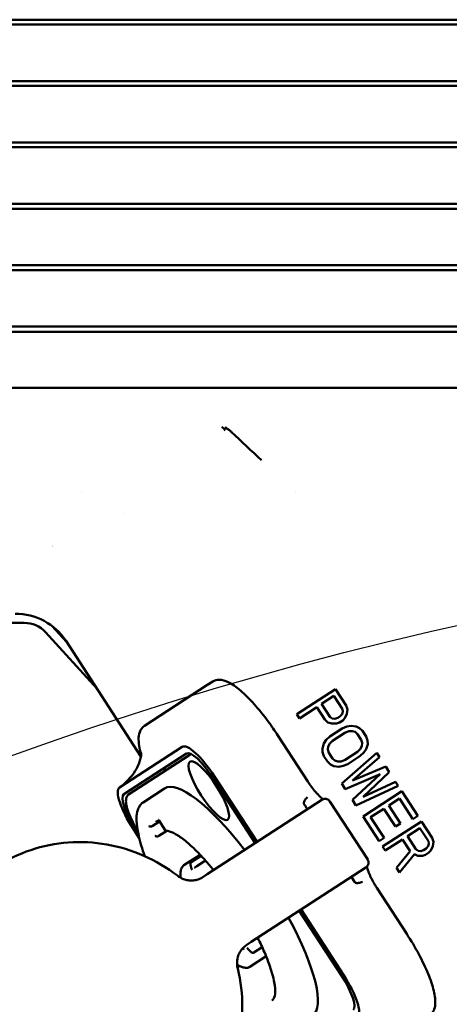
# Model space of a CAD drawing. Header units: millimetres. Extents: x 0 to 14369, y -869 to 2970.
# Tile 275 of 656: x 1809 to 1846, y 568 to 653. Entities that reach past the tile are written whole.
import ezdxf

# ---------------------------------------------------------------- set-up
doc = ezdxf.new("R2010")
doc.units = ezdxf.units.MM
doc.header["$LTSCALE"] = 10
doc.layers.add('Detailumgrenzung (ISO)', color=7, linetype='Continuous', lineweight=25)
doc.layers.add('Sichtbar (ISO)', color=7, linetype='Continuous', lineweight=50)

# ---------------------------------------------------------------- blocks, each defined once
blk = doc.blocks.new('2DDetail3')
at = {"layer": 'Detailumgrenzung (ISO)'}
blk.add_circle((191.4219, 29.8398), 30.9875, dxfattribs=at)

msp = doc.modelspace()

# ---------------------------------------------------------------- linework, layer by layer
at = {"layer": 'Sichtbar (ISO)'}
for p, q in [((1813.51, 653.4), (1737.564, 653.4)), ((1914.518, 653.4), (1813.51, 653.4)), ((1737.569, 652.984), (1813.553, 652.984)), ((1813.553, 652.984), (1914.518, 652.984)), ((1813.55, 648.072), (1737.604, 648.072)), ((1914.518, 648.072), (1813.55, 648.072)), ((1737.605, 647.661), (1813.56, 647.661)), ((1813.56, 647.661), (1914.518, 647.661)), ((1737.594, 642.335), (1813.538, 642.335)), ((1813.561, 642.747), (1737.597, 642.747)), ((1813.538, 642.335), (1914.518, 642.335)), ((1914.518, 642.747), (1813.561, 642.747)), ((1737.536, 637.006), (1813.487, 637.006)), ((1813.543, 637.425), (1737.543, 637.425)), ((1813.487, 637.006), (1914.518, 637.006)), ((1914.518, 637.425), (1813.543, 637.425)), ((1813.496, 632.106), (1737.442, 632.106)), ((1914.518, 632.106), (1813.496, 632.106)), ((1737.43, 631.674), (1813.406, 631.674)), ((1813.406, 631.674), (1914.518, 631.674)), ((1813.419, 626.79), (1737.294, 626.79)), ((1914.518, 626.79), (1813.419, 626.79)), ((1737.278, 626.338), (1813.296, 626.338)), ((1813.296, 626.338), (1914.518, 626.338)), ((1813.315, 621.477), (1737.1, 621.477)), ((1914.518, 621.477), (1813.315, 621.477)), ((1814.062, 612.385), (1814.063, 612.385)), ((1832.562, 612.385), (1832.562, 612.385)), ((1817.78, 610.54), (1817.779, 610.54)), ((1800.2, 601.098), (1809.066, 601.098)), ((1810.913, 600.281), (1815.378, 595.37)), ((1812.721, 599.461), (1811.496, 600.809)), ((1819.18, 589.515), (1812.659, 599.557)), ((1825.405, 596.008), (1824.901, 595.681)), ((1819.474, 592.157), (1824.901, 595.681)), ((1832.681, 593.167), (1836.035, 595.345)), ((1836.035, 595.345), (1836.961, 593.92)), ((1835.91, 594.757), (1834.839, 594.062)), ((1836.643, 593.628), (1835.91, 594.757)), ((1834.411, 593.784), (1832.912, 592.81)), ((1835.105, 592.714), (1834.411, 593.784)), ((1834.839, 594.062), (1835.572, 592.933)), ((1836.622, 593.192), (1836.687, 593.404)), ((1836.687, 593.404), (1836.643, 593.628)), ((1836.961, 593.92), (1837.083, 593.576)), ((1837.083, 593.576), (1837.023, 593.199)), ((1832.912, 592.81), (1832.681, 593.167)), ((1835.37, 592.464), (1835.105, 592.714)), ((1835.572, 592.933), (1835.759, 592.801)), ((1835.759, 592.801), (1835.979, 592.775)), ((1835.979, 592.775), (1836.232, 592.855)), ((1836.232, 592.855), (1836.446, 592.994)), ((1836.678, 592.637), (1836.392, 592.452)), ((1836.446, 592.994), (1836.622, 593.192)), ((1836.853, 592.836), (1836.678, 592.637)), ((1837.023, 593.199), (1836.853, 592.836)), ((1835.738, 592.365), (1835.37, 592.464)), ((1835.559, 591.235), (1836.629, 591.93)), ((1836.139, 592.372), (1835.738, 592.365)), ((1836.392, 592.452), (1836.139, 592.372)), ((1836.629, 591.93), (1837.025, 592.103)), ((1837.185, 591.7), (1836.861, 591.574)), ((1837.025, 592.103), (1837.388, 592.169)), ((1837.476, 591.72), (1837.185, 591.7)), ((1837.388, 592.169), (1837.827, 592.117)), ((1837.735, 591.635), (1837.476, 591.72)), ((1837.827, 592.117), (1838.124, 591.972)), ((1838.124, 591.972), (1838.389, 591.722)), ((1838.389, 591.722), (1838.697, 591.246)), ((1831.047, 591.326), (1833.634, 587.343)), ((1835.032, 590.64), (1835.24, 590.944)), ((1835.24, 590.944), (1835.559, 591.235)), ((1835.79, 590.879), (1835.543, 590.634)), ((1836.861, 591.574), (1835.79, 590.879)), ((1837.96, 591.443), (1837.735, 591.635)), ((1838.269, 590.968), (1837.96, 591.443)), ((1838.352, 590.684), (1838.269, 590.968)), ((1838.697, 591.246), (1838.819, 590.903)), ((1838.819, 590.903), (1838.83, 590.573)), ((1822.746, 590.347), (1817.32, 586.823)), ((1834.901, 590.217), (1835.032, 590.64)), ((1834.912, 589.886), (1834.901, 590.217)), ((1835.406, 590.376), (1835.379, 590.105)), ((1835.379, 590.105), (1835.462, 589.821)), ((1835.543, 590.634), (1835.406, 590.376)), ((1837.941, 589.911), (1838.188, 590.155)), ((1838.188, 590.155), (1838.325, 590.413)), ((1838.325, 590.413), (1838.352, 590.684)), ((1838.699, 590.15), (1838.491, 589.845)), ((1838.83, 590.573), (1838.699, 590.15)), ((1817.701, 586.236), (1823.128, 589.76)), ((1823.317, 589.585), (1818.108, 586.202)), ((1823.524, 589.72), (1823.317, 589.585)), ((1835.034, 589.543), (1834.912, 589.886)), ((1835.343, 589.068), (1835.034, 589.543)), ((1835.462, 589.821), (1835.771, 589.346)), ((1835.771, 589.346), (1835.997, 589.155)), ((1835.997, 589.155), (1836.255, 589.069)), ((1836.546, 589.089), (1836.87, 589.215)), ((1836.577, 587.167), (1839.623, 589.821)), ((1836.87, 589.215), (1837.941, 589.911)), ((1838.173, 589.554), (1837.102, 588.859)), ((1839.855, 589.464), (1837.517, 587.439)), ((1838.491, 589.845), (1838.173, 589.554)), ((1839.623, 589.821), (1839.855, 589.464)), ((1835.607, 588.817), (1835.343, 589.068)), ((1835.904, 588.672), (1835.607, 588.817)), ((1836.344, 588.62), (1835.904, 588.672)), ((1836.255, 589.069), (1836.546, 589.089)), ((1836.706, 588.687), (1836.344, 588.62)), ((1837.102, 588.859), (1836.706, 588.687)), ((1837.517, 587.439), (1840.395, 588.632)), ((1840.395, 588.632), (1840.703, 588.157)), ((1825.413, 587.667), (1829.089, 582.006)), ((1829.241, 582.105), (1825.565, 587.766)), ((1839.907, 587.978), (1836.886, 586.691)), ((1837.503, 585.741), (1839.907, 587.978)), ((1840.703, 588.157), (1838.442, 586.013)), ((1821.231, 586.74), (1819.368, 585.53)), ((1836.886, 586.691), (1836.577, 587.167)), ((1841.475, 586.969), (1837.812, 585.266)), ((1838.442, 586.013), (1841.243, 587.326)), ((1841.243, 587.326), (1841.475, 586.969)), ((1824.924, 579.302), (1834.87, 585.76)), ((1837.812, 585.266), (1837.503, 585.741)), ((1838.429, 584.315), (1841.784, 586.494)), ((1841.587, 585.859), (1840.659, 585.257)), ((1842.744, 584.077), (1841.587, 585.859)), ((1841.784, 586.494), (1843.172, 584.355)), ((1838.83, 580.581), (1835.562, 585.613)), ((1840.231, 584.979), (1839.089, 584.237)), ((1841.234, 583.434), (1840.231, 584.979)), ((1840.659, 585.257), (1841.662, 583.712)), ((1820.732, 583.989), (1821.288, 583.133)), ((1839.818, 582.177), (1838.429, 584.315)), ((1839.089, 584.237), (1840.246, 582.455)), ((1843.172, 584.355), (1842.744, 584.077)), ((1818.532, 583.199), (1819.028, 582.434)), ((1818.918, 582.937), (1818.684, 583.297)), ((1820.164, 583.473), (1820.799, 583.886)), ((1840.126, 581.701), (1843.481, 583.88)), ((1841.662, 583.712), (1841.234, 583.434)), ((1843.356, 583.292), (1842.285, 582.596)), ((1844.089, 582.163), (1843.356, 583.292)), ((1843.481, 583.88), (1844.407, 582.454)), ((1821.422, 583.076), (1820.718, 582.619)), ((1840.246, 582.455), (1839.818, 582.177)), ((1841.857, 582.318), (1840.358, 581.345)), ((1842.513, 581.308), (1841.857, 582.318)), ((1842.285, 582.596), (1843.018, 581.468)), ((1844.407, 582.454), (1844.528, 582.111)), ((1840.358, 581.345), (1840.126, 581.701)), ((1843.018, 581.468), (1843.205, 581.336)), ((1843.678, 581.389), (1843.892, 581.529)), ((1843.892, 581.529), (1844.067, 581.727)), ((1844.067, 581.727), (1844.133, 581.938)), ((1844.133, 581.938), (1844.089, 582.163)), ((1844.469, 581.734), (1844.299, 581.371)), ((1844.528, 582.111), (1844.469, 581.734)), ((1824.311, 580.99), (1822.908, 580.079)), ((1824.394, 580.902), (1823.536, 580.345)), ((1841.322, 579.86), (1842.513, 581.308)), ((1842.887, 581.045), (1841.592, 579.444)), ((1843.184, 580.9), (1842.887, 581.045)), ((1843.585, 580.907), (1843.184, 580.9)), ((1843.205, 581.336), (1843.425, 581.31)), ((1843.425, 581.31), (1843.678, 581.389)), ((1843.838, 580.987), (1843.585, 580.907)), ((1844.123, 581.172), (1843.838, 580.987)), ((1844.299, 581.371), (1844.123, 581.172)), ((1823.47, 580.127), (1823.571, 579.774)), ((1824.034, 580.002), (1824.777, 580.485)), ((1838.683, 579.89), (1828.737, 573.431)), ((1841.592, 579.444), (1841.322, 579.86)), ((1824.924, 579.302), (1824.54, 579.052)), ((1837.687, 578.647), (1837.415, 579.067)), ((1839.625, 578.117), (1842.212, 574.134)), ((1832.902, 576.135), (1836.578, 570.474)), ((1836.73, 570.573), (1833.053, 576.234)), ((1828.352, 573.181), (1828.737, 573.431)), ((1828.969, 572.503), (1829.688, 572.97)), ((1828.437, 572.841), (1828.716, 572.565)), ((1830.03, 572.184), (1828.627, 571.273)), ((1827.736, 571.343), (1827.613, 571.263))]:
    msp.add_line(p, q, dxfattribs=at)
for centre, radius, start, end in [((1809.42, 599.404), 8.556, 75.85459, 75.85476), ((1835.142, 585.341), 0.5, 33, 123), ((1838.41, 580.309), 0.5, 303, 33)]:
    msp.add_arc(centre, radius, start, end, dxfattribs=at)
for centre, major_axis, ratio, start_param, end_param in [((1808.224, 596.882), (5.183, 0.61), 0.958126, 0.442081, 1.448614), ((1809.063, 598.595), (1.013, 2.29), 0.998362, 5.867419, 6.69907), ((1824.762, 587.244), (-2.015, 3.103), 0.258819, 4.712389, 6.283185), ((1824.762, 587.244), (-1.634, 2.516), 0.258819, 4.712389, 6.283185), ((1822.98, 586.088), (-1.634, 2.516), 0.258819, 0, 0.411138), ((1827.631, 576.886), (-6.4, 9.854), 0.258819, 5.014852, 6.283185), ((1819.335, 583.72), (-2.015, 3.103), 0.258819, 0, 1.570796), ((1819.335, 583.72), (-1.634, 2.516), 0.258819, 0, 1.570796), ((1823.458, 578.255), (0.014, 0.5), 0.215226, 6.283182, 6.283207), ((1827.631, 576.886), (6.4, -9.854), 0.258819, 0, 1.268333), ((1827.184, 572.517), (0.462, -0.19), 0.215231, 6.283156, 6.283182), ((1835.927, 570.052), (1.634, -2.516), 0.258819, 0, 1.570796), ((1835.927, 570.052), (2.015, -3.103), 0.258819, 0, 1.570796)]:
    msp.add_ellipse(centre, major_axis=major_axis, ratio=ratio, start_param=start_param, end_param=end_param, dxfattribs=at)
msp.add_ellipse((1825.061, 586.545), major_axis=(-1.634, 2.516), ratio=0.258819, dxfattribs=at)
for points, knots in [([(1826.198, 618.088), (1826.254, 618.049), (1826.313, 617.995), (1826.36, 617.941), (1826.407, 617.888), (1826.443, 617.835), (1826.472, 617.773)], [0.0000565, 0.0000565, 0.0000565, 0.0000565, 0.5, 0.5, 0.5, 0.9911854, 0.9911854, 0.9911854, 0.9911854]), ([(1827.033, 617.641), (1826.977, 617.695), (1826.853, 617.803), (1826.659, 617.939), (1826.523, 618.016), (1826.456, 618.052)], [0.0000011, 0.0000011, 0.0000011, 0.0000011, 0.3333333, 0.6666667, 1, 1, 1, 1]), ([(1825.405, 596.008), (1825.572, 596.117), (1825.771, 596.165), (1826.226, 596.166), (1826.478, 596.085), (1827.074, 595.796), (1827.428, 595.547), (1828.182, 594.903), (1828.58, 594.507), (1829.392, 593.598), (1829.806, 593.086), (1830.496, 592.149), (1830.778, 591.742), (1831.047, 591.326)], [6.283185, 6.283185, 6.283185, 6.283185, 6.449198, 6.449198, 6.687389, 6.687389, 7.001548, 7.001548, 7.315708, 7.315708, 7.629867, 7.629867, 7.853982, 7.853982, 7.853982, 7.853982]), ([(1819.2, 589.692), (1819.144, 589.883), (1819.099, 590.066), (1819.009, 590.507), (1818.978, 590.753), (1818.974, 591.212), (1818.998, 591.426), (1819.144, 591.833), (1819.279, 592.03), (1819.474, 592.157)], [5.5749832, 5.5749832, 5.5749832, 5.5749832, 5.7022558, 5.7022558, 5.895899, 5.895899, 6.0895421, 6.0895421, 6.2831853, 6.2831853, 6.2831853, 6.2831853]), ([(1817.31, 586.817), (1817.864, 587.216), (1818.351, 587.725), (1818.819, 588.487), (1818.932, 588.715), (1819.075, 589.084), (1819.12, 589.233), (1819.168, 589.441), (1819.181, 589.514), (1819.201, 589.673), (1819.203, 589.736), (1819.202, 589.805), (1819.2, 589.819), (1819.2, 589.819)], [0, 0, 0, 0, 0.223671, 0.223671, 0.3139132, 0.3139132, 0.3789838, 0.3789838, 0.4205728, 0.4205728, 0.4883069, 0.4883069, 0.539169, 0.539169, 0.539169, 0.539169]), ([(1833.634, 587.343), (1833.69, 587.257), (1833.747, 587.173), (1833.862, 587.008), (1833.92, 586.927), (1834.038, 586.77), (1834.097, 586.694), (1834.215, 586.549), (1834.274, 586.479), (1834.389, 586.348), (1834.445, 586.287), (1834.5, 586.23)], [1.5707963, 1.5707963, 1.5707963, 1.5707963, 1.6994967, 1.6994967, 1.828197, 1.828197, 1.9568974, 1.9568974, 2.0855977, 2.0855977, 2.2142868, 2.2142868, 2.2142868, 2.2142868]), ([(1818.893, 583.072), (1818.79, 583.243), (1818.692, 583.415), (1818.442, 583.881), (1818.304, 584.171), (1818.082, 584.712), (1817.997, 584.963), (1817.891, 585.409), (1817.868, 585.604), (1817.901, 585.945), (1817.965, 586.109), (1818.108, 586.202)], [6.416794, 6.416794, 6.416794, 6.416794, 6.597345, 6.597345, 6.911504, 6.911504, 7.225663, 7.225663, 7.539822, 7.539822, 7.853982, 7.853982, 7.853982, 7.853982]), ([(1833.614, 585.975), (1833.569, 585.942), (1833.526, 585.904), (1833.486, 585.862), (1833.447, 585.819), (1833.412, 585.773), (1833.382, 585.726), (1833.353, 585.68), (1833.329, 585.632), (1833.313, 585.586), (1833.297, 585.54), (1833.288, 585.495), (1833.287, 585.456)], [0, 0, 0, 0, 0.25, 0.25, 0.25, 0.5, 0.5, 0.5, 0.75, 0.75, 0.75, 1, 1, 1, 1]), ([(1834.5, 586.23), (1834.632, 586.093), (1834.757, 585.978), (1834.899, 585.861), (1834.935, 585.833), (1834.968, 585.809)], [0, 0, 0, 0, 0.072171, 0.072171, 0.1003073, 0.1003073, 0.1003073, 0.1003073]), ([(1819.512, 580.865), (1819.282, 581.5), (1819.105, 582.09), (1818.81, 583.391), (1818.752, 584.038), (1818.894, 584.986), (1819.069, 585.336), (1819.368, 585.53)], [7.014525, 7.014525, 7.014525, 7.014525, 7.2416774, 7.2416774, 7.5693687, 7.5693687, 7.8539816, 7.8539816, 7.8539816, 7.8539816]), ([(1833.33, 585.357), (1833.319, 585.374), (1833.308, 585.393), (1833.296, 585.419), (1833.293, 585.427), (1833.288, 585.443), (1833.287, 585.45), (1833.287, 585.456)], [0.00000099, 0.00000099, 0.00000099, 0.00000099, 0.00612282, 0.00612282, 0.00894945, 0.00894945, 0.0115932, 0.0115932, 0.0115932, 0.0115932]), ([(1820.715, 584.028), (1820.715, 584.028), (1820.715, 584.027), (1820.719, 584.013), (1820.725, 584), (1820.732, 583.989)], [-0.000258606, -0.000258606, -0.000258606, -0.000258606, 0, 0, 0.006477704, 0.006477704, 0.006477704, 0.006477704]), ([(1819.868, 583.479), (1819.869, 583.478), (1819.869, 583.478), (1819.886, 583.465), (1819.906, 583.454), (1819.952, 583.437), (1819.98, 583.432), (1820.032, 583.431), (1820.056, 583.433), (1820.1, 583.443), (1820.12, 583.45), (1820.147, 583.464), (1820.156, 583.468), (1820.164, 583.473)], [-0.07748974, -0.07748974, -0.07748974, -0.07748974, -0.07721029, -0.07721029, -0.06706451, -0.06706451, -0.05642563, -0.05642563, -0.04822418, -0.04822418, -0.04136738, -0.04136738, -0.03813217, -0.03813217, -0.03813217, -0.03813217]), ([(1820.766, 583.938), (1820.755, 583.937), (1820.744, 583.937), (1820.705, 583.935), (1820.678, 583.932), (1820.627, 583.923), (1820.603, 583.917), (1820.557, 583.903), (1820.536, 583.895), (1820.495, 583.876), (1820.476, 583.865), (1820.457, 583.853)], [4.5522761, 4.5522761, 4.5522761, 4.5522761, 4.565652, 4.565652, 4.6023363, 4.6023363, 4.6390205, 4.6390205, 4.6757047, 4.6757047, 4.712389, 4.712389, 4.712389, 4.712389]), ([(1821.371, 583.083), (1821.362, 583.084), (1821.353, 583.085), (1821.327, 583.094), (1821.311, 583.105), (1821.287, 583.133), (1821.277, 583.15), (1821.272, 583.17), (1821.272, 583.171), (1821.271, 583.171)], [-0.022269, -0.022269, -0.022269, -0.022269, -0.01832717, -0.01832717, -0.00937898, -0.00937898, 0, 0, 0.00025627, 0.00025627, 0.00025627, 0.00025627]), ([(1820.425, 582.621), (1820.425, 582.621), (1820.426, 582.621), (1820.442, 582.608), (1820.462, 582.597), (1820.507, 582.582), (1820.531, 582.578), (1820.58, 582.576), (1820.605, 582.578), (1820.65, 582.587), (1820.67, 582.594), (1820.699, 582.608), (1820.709, 582.613), (1820.718, 582.619)], [-0.07705227, -0.07705227, -0.07705227, -0.07705227, -0.07678499, -0.07678499, -0.06664066, -0.06664066, -0.05696229, -0.05696229, -0.04859649, -0.04859649, -0.04163046, -0.04163046, -0.03788544, -0.03788544, -0.03788544, -0.03788544]), ([(1825.481, 579.663), (1825.248, 579.947), (1825.016, 580.218), (1824.433, 580.871), (1824.085, 581.231), (1823.419, 581.865), (1823.1, 582.139), (1822.507, 582.586), (1822.232, 582.76), (1821.747, 583), (1821.537, 583.066), (1821.371, 583.083)], [3.5460524, 3.5460524, 3.5460524, 3.5460524, 3.6799543, 3.6799543, 3.886776, 3.886776, 4.0935977, 4.0935977, 4.3004195, 4.3004195, 4.5072412, 4.5072412, 4.5072412, 4.5072412]), ([(1806.661, 579.961), (1807.586, 580.562), (1808.587, 581.045), (1810.681, 581.747), (1811.775, 581.967), (1813.989, 582.13), (1815.11, 582.074), (1817.313, 581.688), (1818.395, 581.359), (1820.456, 580.449), (1821.434, 579.868), (1822.333, 579.178)], [0, 0, 0, 0, 0.243978, 0.243978, 0.487956, 0.487956, 0.731933, 0.731933, 0.975911, 0.975911, 1.219889, 1.219889, 1.219889, 1.219889]), ([(1822.636, 578.983), (1822.614, 579.132), (1822.604, 579.269), (1822.611, 579.541), (1822.633, 579.673), (1822.727, 579.907), (1822.804, 580.011), (1822.908, 580.079)], [1.0562372, 1.0562372, 1.0562372, 1.0562372, 1.2111538, 1.2111538, 1.390975, 1.390975, 1.5707963, 1.5707963, 1.5707963, 1.5707963]), ([(1823.51, 580.043), (1823.51, 580.044), (1823.509, 580.044), (1823.497, 580.062), (1823.488, 580.08), (1823.472, 580.118), (1823.467, 580.137), (1823.459, 580.184), (1823.46, 580.212), (1823.47, 580.261), (1823.479, 580.282), (1823.504, 580.319), (1823.519, 580.333), (1823.536, 580.345)], [-0.06944168, -0.06944168, -0.06944168, -0.06944168, -0.06920023, -0.06920023, -0.06296858, -0.06296858, -0.05687303, -0.05687303, -0.04839339, -0.04839339, -0.04122173, -0.04122173, -0.03460012, -0.03460012, -0.03460012, -0.03460012]), ([(1823.61, 579.692), (1823.6, 579.706), (1823.592, 579.72), (1823.585, 579.735), (1823.579, 579.748), (1823.574, 579.761), (1823.571, 579.774)], [0, 0, 0, 0, 0.125, 0.125, 0.125, 0.2312943, 0.2312943, 0.2312943, 0.2312943]), ([(1824.034, 580.002), (1824.02, 579.994), (1824.006, 579.985), (1823.977, 579.965), (1823.961, 579.954), (1823.926, 579.931), (1823.907, 579.918), (1823.871, 579.893), (1823.855, 579.88), (1823.827, 579.859), (1823.816, 579.85), (1823.808, 579.842), (1823.808, 579.842), (1823.807, 579.842)], [-0.04165603, -0.04165603, -0.04165603, -0.04165603, -0.03661792, -0.03661792, -0.03069898, -0.03069898, -0.02223693, -0.02223693, -0.01161276, -0.01161276, 0, 0, 0.00032917, 0.00032917, 0.00032917, 0.00032917]), ([(1838.767, 579.959), (1838.771, 579.942), (1838.774, 579.925), (1838.799, 579.823), (1838.83, 579.719), (1838.896, 579.527), (1838.927, 579.446), (1838.961, 579.361)], [0.1334766, 0.1334766, 0.1334766, 0.1334766, 0.1453224, 0.1453224, 0.1992343, 0.1992343, 0.2339577, 0.2339577, 0.2339577, 0.2339577]), ([(1822.333, 579.178), (1822.499, 579.05), (1822.685, 578.947), (1823.001, 578.829), (1823.131, 578.795), (1823.261, 578.774)], [0, 0, 0, 0, 0.0631123, 0.0631123, 0.1047285, 0.1047285, 0.1047285, 0.1047285]), ([(1824.54, 579.052), (1824.477, 579.011), (1824.412, 578.974), (1824.278, 578.909), (1824.209, 578.88), (1824.068, 578.832), (1823.996, 578.811), (1823.849, 578.78), (1823.774, 578.769), (1823.624, 578.755), (1823.548, 578.753), (1823.472, 578.755)], [3.1415927, 3.1415927, 3.1415927, 3.1415927, 3.2593598, 3.2593598, 3.3771269, 3.3771269, 3.4948941, 3.4948941, 3.6126612, 3.6126612, 3.7304283, 3.7304283, 3.7304283, 3.7304283]), ([(1839.625, 578.117), (1839.57, 578.203), (1839.516, 578.289), (1839.412, 578.461), (1839.362, 578.548), (1839.266, 578.719), (1839.221, 578.804), (1839.136, 578.971), (1839.097, 579.052), (1839.024, 579.211), (1838.991, 579.288), (1838.961, 579.361)], [4.712389, 4.712389, 4.712389, 4.712389, 4.8410892, 4.8410892, 4.9697894, 4.9697894, 5.0984896, 5.0984896, 5.2271899, 5.2271899, 5.3558788, 5.3558788, 5.3558788, 5.3558788]), ([(1837.76, 578.568), (1837.753, 578.571), (1837.745, 578.577), (1837.737, 578.584), (1837.729, 578.592), (1837.72, 578.602), (1837.712, 578.613), (1837.704, 578.623), (1837.696, 578.635), (1837.687, 578.647)], [0, 0, 0, 0, 0.333333, 0.333333, 0.333333, 0.666667, 0.666667, 0.666667, 1, 1, 1, 1]), ([(1838.368, 578.655), (1838.32, 578.627), (1838.267, 578.603), (1838.212, 578.584), (1838.158, 578.566), (1838.101, 578.552), (1838.046, 578.544), (1837.991, 578.536), (1837.938, 578.534), (1837.889, 578.538), (1837.841, 578.542), (1837.797, 578.552), (1837.76, 578.568)], [0, 0, 0, 0, 0.25, 0.25, 0.25, 0.5, 0.5, 0.5, 0.75, 0.75, 0.75, 1, 1, 1, 1]), ([(1830.533, 568.338), (1830.64, 568.407), (1830.725, 568.533), (1830.824, 568.972), (1830.829, 569.276), (1830.733, 570.019), (1830.632, 570.457), (1830.328, 571.434), (1830.125, 571.972), (1829.704, 572.945), (1829.508, 573.364), (1829.293, 573.792)], [1.570796, 1.570796, 1.570796, 1.570796, 1.818648, 1.818648, 2.066499, 2.066499, 2.31435, 2.31435, 2.562201, 2.562201, 2.737133, 2.737133, 2.737133, 2.737133]), ([(1842.212, 574.134), (1842.59, 573.551), (1842.945, 572.954), (1843.573, 571.782), (1843.846, 571.209), (1844.288, 570.135), (1844.455, 569.636), (1844.668, 568.742), (1844.717, 568.349), (1844.666, 567.818), (1844.627, 567.649), (1844.474, 567.328), (1844.353, 567.177), (1844.195, 567.074)], [1.570796, 1.570796, 1.570796, 1.570796, 1.884956, 1.884956, 2.199115, 2.199115, 2.513274, 2.513274, 2.827433, 2.827433, 2.984513, 2.984513, 3.141593, 3.141593, 3.141593, 3.141593]), ([(1828.352, 573.181), (1828.29, 573.14), (1828.23, 573.096), (1828.115, 573), (1828.061, 572.949), (1827.959, 572.84), (1827.911, 572.782), (1827.823, 572.66), (1827.782, 572.597), (1827.708, 572.465), (1827.676, 572.397), (1827.647, 572.327)], [6.2831853, 6.2831853, 6.2831853, 6.2831853, 6.4009524, 6.4009524, 6.5187195, 6.5187195, 6.6364866, 6.6364866, 6.7542537, 6.7542537, 6.8720208, 6.8720208, 6.8720208, 6.8720208]), ([(1828.378, 572.915), (1828.379, 572.915), (1828.379, 572.914), (1828.396, 572.888), (1828.415, 572.864), (1828.436, 572.842), (1828.437, 572.841), (1828.437, 572.841)], [-0.000288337, -0.000288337, -0.000288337, -0.000288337, 0, 0, 0.009049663, 0.009049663, 0.009280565, 0.009280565, 0.009280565, 0.009280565]), ([(1827.579, 572.126), (1827.525, 571.927), (1827.502, 571.713), (1827.52, 571.372), (1827.539, 571.241), (1827.57, 571.114)], [0, 0, 0, 0, 0.0651729, 0.0651729, 0.1047153, 0.1047153, 0.1047153, 0.1047153]), ([(1828.05, 572.875), (1828.052, 572.865), (1828.054, 572.854), (1828.064, 572.819), (1828.075, 572.795), (1828.09, 572.772), (1828.09, 572.772), (1828.09, 572.771)], [-0.01104125, -0.01104125, -0.01104125, -0.01104125, -0.00781563, -0.00781563, 0, 0, 0.00023755, 0.00023755, 0.00023755, 0.00023755]), ([(1828.969, 572.503), (1828.954, 572.493), (1828.937, 572.486), (1828.899, 572.479), (1828.878, 572.48), (1828.831, 572.489), (1828.804, 572.5), (1828.756, 572.529), (1828.734, 572.547), (1828.693, 572.588), (1828.674, 572.611), (1828.658, 572.638), (1828.657, 572.638), (1828.657, 572.639)], [-0.03832537, -0.03832537, -0.03832537, -0.03832537, -0.03265895, -0.03265895, -0.02619339, -0.02619339, -0.01757907, -0.01757907, -0.00903311, -0.00903311, 0, 0, 0.00028785, 0.00028785, 0.00028785, 0.00028785]), ([(1828.627, 571.273), (1828.553, 571.225), (1828.468, 571.196), (1828.293, 571.176), (1828.204, 571.183), (1828.021, 571.222), (1827.928, 571.254), (1827.735, 571.34), (1827.635, 571.395), (1827.526, 571.463), (1827.521, 571.466), (1827.515, 571.47)], [4.712389, 4.712389, 4.712389, 4.712389, 4.8393988, 4.8393988, 4.9664087, 4.9664087, 5.0934186, 5.0934186, 5.2204284, 5.2204284, 5.2269481, 5.2269481, 5.2269481, 5.2269481]), ([(1827.543, 571.241), (1827.55, 571.241), (1827.557, 571.242), (1827.581, 571.247), (1827.598, 571.254), (1827.613, 571.263)], [-0.046083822, -0.046083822, -0.046083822, -0.046083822, -0.043991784, -0.043991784, -0.038325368, -0.038325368, -0.038325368, -0.038325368]), ([(1827.57, 571.114), (1827.835, 570.012), (1827.967, 568.882), (1827.961, 566.629), (1827.821, 565.507), (1827.277, 563.338), (1826.873, 562.291), (1825.824, 560.334), (1825.178, 559.424), (1823.684, 557.797), (1822.836, 557.079), (1821.911, 556.478)], [1.921704, 1.921704, 1.921704, 1.921704, 2.165681, 2.165681, 2.409659, 2.409659, 2.653637, 2.653637, 2.897615, 2.897615, 3.141593, 3.141593, 3.141593, 3.141593])]:
    msp.add_open_spline(points, degree=3, knots=knots, dxfattribs=at)
for points in [[(1827.033, 617.641), (1827.89, 616.82), (1828.761, 616.006), (1829.635, 615.196)], [(1833.603, 584.937), (1833.512, 585.077), (1833.421, 585.217), (1833.33, 585.357)], [(1823.261, 578.774), (1823.33, 578.763), (1823.401, 578.757), (1823.472, 578.755)], [(1828.05, 572.875), (1828.047, 572.892), (1828.044, 572.909), (1828.041, 572.926)], [(1827.647, 572.327), (1827.62, 572.261), (1827.597, 572.194), (1827.579, 572.126)]]:
    msp.add_open_spline(points, degree=3, dxfattribs=at)

# ---------------------------------------------------------------- block references
at = {"layer": 'Detailumgrenzung (ISO)', "xscale": 10, "yscale": 10, "zscale": 10}
msp.add_blockref('2DDetail3', (0, 0), dxfattribs=at)

doc.saveas('drawing.dxf')
